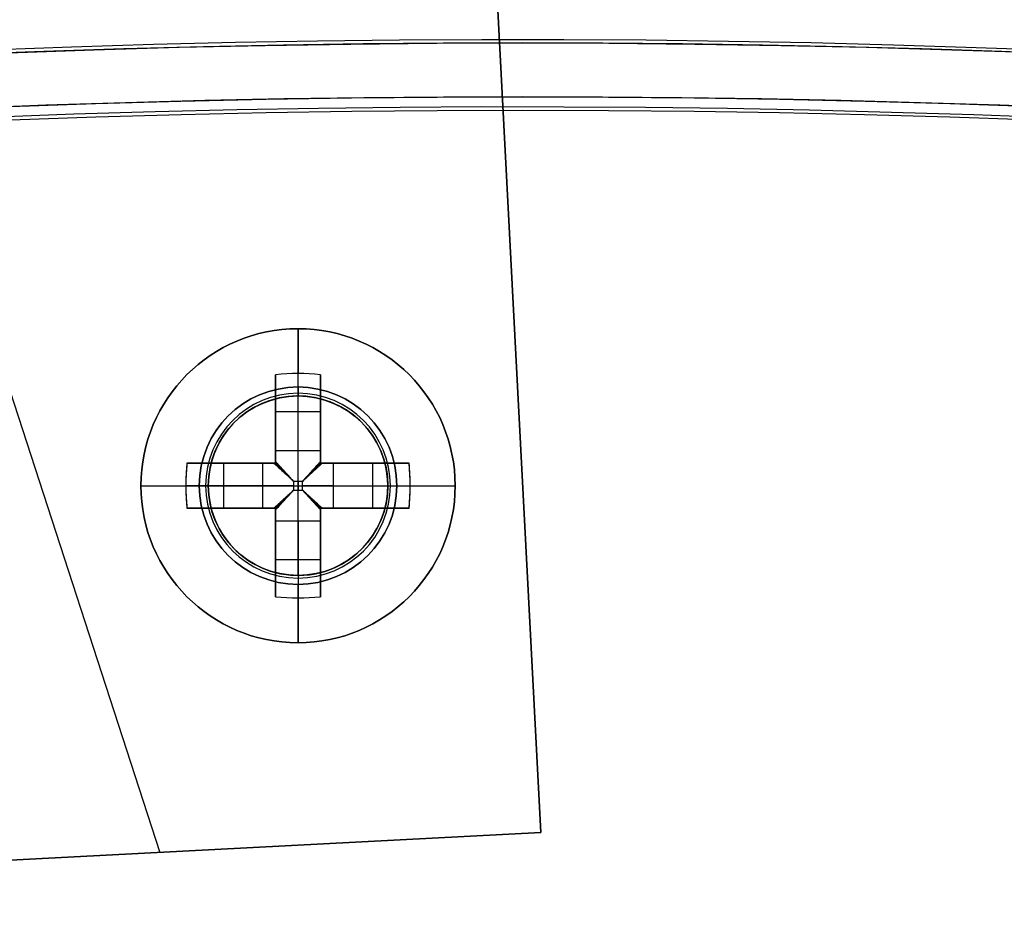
# Model space of a CAD drawing. Header units: millimetres. Extents: x -83 to 676, y -83 to 676.
# Tile 637 of 656: x 285 to 307, y 574 to 594. Entities that reach past the tile are written whole.
import ezdxf

# ---------------------------------------------------------------- set-up
doc = ezdxf.new("R2010")
doc.units = ezdxf.units.MM
doc.header["$MEASUREMENT"] = 0
doc.layers.add('IGES level 0', color=7, linetype='Continuous', true_color=0xff7878)

msp = doc.modelspace()

# ---------------------------------------------------------------- linework, layer by layer
at = {"layer": 'IGES level 0', "color": 254, "true_color": 0xcad1ee}
for p, q in [((294.366, 623.837, 47), (296.904, 575.403, 47)), ((296.904, 575.403, 48), (294.366, 623.837, 48)), ((290.874, 585.033, 47), (290.874, 585.033, 48)), ((290.874, 585.033, 48), (290.874, 585.033, 47)), ((292.01, 585.063, 47), (292.01, 585.063, 45.8)), ((293.394, 583.749, 48), (293.394, 583.749, 47)), ((289.56, 583.648, 45.8), (289.56, 583.648, 47)), ((289.56, 583.648, 47), (289.56, 583.648, 45.8)), ((293.424, 582.613, 47), (293.424, 582.613, 45.8)), ((293.424, 582.613, 45.8), (293.424, 582.613, 47)), ((289.59, 582.513, 48), (289.59, 582.513, 47)), ((290.974, 581.199, 47), (290.974, 581.199, 45.8)), ((292.11, 581.229, 48), (292.11, 581.229, 47)), ((292.11, 581.229, 47), (292.11, 581.229, 48)), ((266.945, 573.833, 48), (296.904, 575.403, 48)), ((296.904, 575.403, 47), (266.945, 573.833, 47)), ((266.945, 573.833, 47.5), (296.904, 575.403, 47.5)), ((296.904, 575.403, 47), (296.904, 575.403, 48)), ((296.904, 575.403, 48), (296.904, 575.403, 47))]:
    msp.add_line(p, q, dxfattribs=at)
at = {"layer": 'IGES level 0', "color": 70, "true_color": 0x66ff00}
for p, q in [((296.904, 575.403, 48), (294.366, 623.837, 48)), ((296.904, 575.403, 47), (294.366, 623.837, 47)), ((272.897, 622.712, 48), (288.413, 574.958, 48)), ((272.897, 622.712, 47), (288.413, 574.958, 47)), ((266.945, 573.833, 48), (296.904, 575.403, 48)), ((266.945, 573.833, 47), (296.904, 575.403, 47))]:
    msp.add_line(p, q, dxfattribs=at)
at = {"layer": 'IGES level 0', "color": 1, "true_color": 0xff0808}
for p, q in [((291.492, 585.331, 48), (291.492, 586.631, 48)), ((291.492, 583.917, 48.463), (291.492, 585.631, 50.155)), ((290.992, 583.917, 48.463), (290.992, 585.605, 50.13)), ((290.992, 585.605, 50.13), (290.992, 583.917, 48.463)), ((291.992, 585.605, 50.13), (291.992, 583.917, 48.463)), ((291.992, 583.917, 48.463), (291.992, 585.605, 50.13)), ((290.992, 583.631, 49.699), (290.992, 585.169, 49.699)), ((291.492, 585.131, 47.8), (291.492, 585.131, 40)), ((291.492, 581.131, 40), (291.492, 585.131, 40)), ((291.492, 585.131, 40), (291.492, 585.131, 47.8)), ((291.992, 585.169, 49.699), (291.992, 583.631, 49.699)), ((290.992, 584.787, 49.322), (291.992, 584.787, 49.322)), ((290.992, 584.618, 49.155), (290.992, 584.618, 50.83)), ((291.992, 584.618, 49.155), (291.992, 584.618, 50.83)), ((290.992, 583.917, 48.463), (291.992, 583.917, 48.463)), ((290.992, 583.917, 48.463), (291.992, 583.917, 48.463)), ((289.017, 583.631, 50.13), (290.706, 583.631, 48.463)), ((290.706, 583.631, 48.463), (289.017, 583.631, 50.13)), ((289.454, 583.631, 49.699), (290.992, 583.631, 49.699)), ((289.836, 582.631, 49.322), (289.836, 583.631, 49.322)), ((290.005, 583.631, 49.155), (290.005, 583.631, 50.83)), ((290.706, 582.631, 48.463), (290.706, 583.631, 48.463)), ((290.706, 582.631, 48.463), (290.706, 583.631, 48.463)), ((290.992, 583.631, 51.128), (290.992, 583.631, 48.27)), ((290.992, 583.631, 48.27), (290.992, 583.631, 51.128)), ((291.992, 583.631, 51.128), (291.992, 583.631, 48.27)), ((291.992, 583.631, 49.699), (293.53, 583.631, 49.699)), ((291.992, 583.631, 48.27), (291.992, 583.631, 51.128)), ((292.278, 583.631, 48.463), (293.967, 583.631, 50.13)), ((292.278, 583.631, 48.463), (292.278, 582.631, 48.463)), ((293.967, 583.631, 50.13), (292.278, 583.631, 48.463)), ((292.278, 583.631, 48.463), (292.278, 582.631, 48.463)), ((292.979, 583.631, 49.155), (292.979, 583.631, 50.83)), ((293.148, 583.631, 49.322), (293.148, 582.631, 49.322)), ((291.59, 583.228, 48.18), (291.394, 583.228, 48.18)), ((291.394, 583.228, 48.18), (291.394, 583.033, 48.18)), ((291.394, 583.228, 48.18), (291.394, 583.033, 48.18)), ((291.59, 583.228, 48.18), (291.394, 583.228, 48.18)), ((291.492, 583.228, 48.18), (291.492, 583.033, 48.18)), ((291.59, 583.033, 48.18), (291.59, 583.228, 48.18)), ((291.59, 583.033, 48.18), (291.59, 583.228, 48.18)), ((287.992, 583.131, 48), (289.292, 583.131, 48)), ((290.706, 583.131, 48.463), (288.992, 583.131, 50.155)), ((289.492, 583.131, 47.8), (289.492, 583.131, 40)), ((289.492, 583.131, 40), (293.492, 583.131, 40)), ((291.394, 583.131, 48.18), (291.59, 583.131, 48.18)), ((291.394, 583.033, 48.18), (291.59, 583.033, 48.18)), ((291.394, 583.033, 48.18), (291.59, 583.033, 48.18)), ((292.278, 583.131, 48.463), (293.992, 583.131, 50.155)), ((293.492, 583.131, 47.8), (293.492, 583.131, 40)), ((293.692, 583.131, 48), (294.992, 583.131, 48)), ((290.706, 582.631, 48.463), (289.017, 582.631, 50.13)), ((289.017, 582.631, 50.13), (290.706, 582.631, 48.463)), ((290.992, 582.631, 49.699), (289.454, 582.631, 49.699)), ((290.005, 582.631, 49.155), (290.005, 582.631, 50.83)), ((290.992, 582.631, 51.128), (290.992, 582.631, 48.27)), ((290.992, 582.631, 48.27), (290.992, 582.631, 51.128)), ((290.992, 581.093, 49.699), (290.992, 582.631, 49.699)), ((291.992, 582.631, 51.128), (291.992, 582.631, 48.27)), ((291.992, 582.631, 49.699), (291.992, 581.093, 49.699)), ((291.992, 582.631, 48.27), (291.992, 582.631, 51.128)), ((293.53, 582.631, 49.699), (291.992, 582.631, 49.699)), ((293.967, 582.631, 50.13), (292.278, 582.631, 48.463)), ((292.278, 582.631, 48.463), (293.967, 582.631, 50.13)), ((292.979, 582.631, 49.155), (292.979, 582.631, 50.83)), ((290.992, 580.656, 50.13), (290.992, 582.344, 48.463)), ((291.992, 582.344, 48.463), (290.992, 582.344, 48.463)), ((290.992, 582.344, 48.463), (290.992, 580.656, 50.13)), ((291.992, 582.344, 48.463), (290.992, 582.344, 48.463)), ((291.492, 582.344, 48.463), (291.492, 580.631, 50.155)), ((291.992, 582.344, 48.463), (291.992, 580.656, 50.13)), ((291.992, 580.656, 50.13), (291.992, 582.344, 48.463)), ((290.992, 581.643, 49.155), (290.992, 581.643, 50.83)), ((291.992, 581.475, 49.322), (290.992, 581.475, 49.322)), ((291.992, 581.643, 49.155), (291.992, 581.643, 50.83)), ((291.492, 581.131, 40), (291.492, 581.131, 47.8)), ((291.492, 581.131, 47.8), (291.492, 581.131, 40)), ((291.492, 579.631, 48), (291.492, 580.931, 48))]:
    msp.add_line(p, q, dxfattribs=at)
at = {"layer": 'IGES level 0', "color": 153, "true_color": 0x5393cf}
for centre in [(296.5, 296.5), (296.5, 296.5, -1.2)]:
    msp.add_circle(centre, 296.5, dxfattribs=at)
at = {"layer": 'IGES level 0'}
for centre, radius in [((296.5, 296.5, 47), 296.5), ((296.5, 296.5), 296.5), ((296.5, 296.5, 47), 295.3), ((296.5, 296.5), 295.3)]:
    msp.add_circle(centre, radius, dxfattribs=at)
at = {"layer": 'IGES level 0', "color": 124, "true_color": 0x1aa180}
for centre, radius in [((296.5, 296.5, 47), 295), ((296.5, 296.5, 45.8), 295), ((291.492, 583.131, 47), 2), ((291.492, 583.131, 45.8), 2)]:
    msp.add_circle(centre, radius, dxfattribs=at)
at = {"layer": 'IGES level 0', "color": 1, "true_color": 0xff0808}
for centre, radius in [((291.492, 583.131, 48), 3.5), ((291.492, 583.131, 48), 2.2), ((291.492, 583.131, 40), 2)]:
    msp.add_circle(centre, radius, dxfattribs=at)
at = {"layer": 'IGES level 0', "color": 70, "true_color": 0x66ff00}
for centre in [(291.492, 583.131, 48), (291.492, 583.131, 47)]:
    msp.add_circle(centre, 2, dxfattribs=at)
at = {"layer": 'IGES level 0'}
for centre, radius in [((296.5, 296.5), 296.5), ((296.5, 296.5, 47), 296.5), ((296.5, 296.5, 23.5), 296.5), ((296.5, 296.5, 47), 295.3), ((296.5, 296.5), 295.3), ((296.5, 296.5, 23.5), 295.3)]:
    msp.add_arc(centre, radius, 45, 225, dxfattribs=at)
at = {"layer": 'IGES level 0', "color": 153, "true_color": 0x5393cf}
for centre in [(296.5, 296.5, -1.2), (296.5, 296.5), (296.5, 296.5, -0.6)]:
    msp.add_arc(centre, 296.5, 345, 165, dxfattribs=at)
at = {"layer": 'IGES level 0', "color": 124, "true_color": 0x1aa180}
for centre in [(296.5, 296.5, 45.8), (296.5, 296.5, 47), (296.5, 296.5, 46.4)]:
    msp.add_arc(centre, 295, 345, 165, dxfattribs=at)
at = {"layer": 'IGES level 0', "color": 1, "true_color": 0xff0808}
for centre, radius, start, end in [((291.492, 583.131, 48), 3.5, 0, 180), ((291.492, 583.131, 48), 2.2, 90, 270), ((291.492, 583.131, 48), 2.2, 270, 90), ((291.492, 583.131, 47.941), 2.059, 90, 270), ((291.492, 583.131, 40), 2, 90, 270), ((291.492, 583.131, 47.8), 2, 90, 270), ((291.492, 583.131, 43.9), 2, 90, 270), ((291.492, 583.131, 47.8), 2, 90, 270), ((291.492, 583.131, 47.941), 2.059, 270, 90), ((291.492, 583.131, 47.8), 2, 270, 90), ((291.492, 583.131, 40), 2, 270, 90), ((291.492, 583.131, 47.8), 2, 270, 90), ((291.492, 583.131, 43.9), 2, 270, 90), ((291.492, 583.131, 48), 3.5, 180, 0)]:
    msp.add_arc(centre, radius, start, end, dxfattribs=at)
at = {"layer": 'IGES level 0', "color": 1, "true_color": 0xff0808, "extrusion": (1, 0, 0)}
for centre, radius, start, end in [((583.131, 47.686, 291.492), 3.514, 5.1275, 44.6488), ((583.131, 47.686, 290.992), 3.478, 44.6488, 81.7352), ((585.331, 47.8, 291.492), 0.2, 90, 180), ((585.331, 47.8, 291.492), 0.2, 90, 180), ((583.228, 49.16, 290.992), 0.98, 296.5596, 314.6488), ((583.228, 49.16, 290.992), 0.98, 296.5596, 314.6488), ((583.228, 49.16, 291.492), 0.98, 270, 314.6488), ((583.033, 49.16, 291.492), 0.98, 225.3512, 270), ((583.131, 47.686, 291.992), 3.478, 98.2648, 135.3512), ((583.033, 49.16, 291.992), 0.98, 225.3512, 243.4404), ((583.033, 49.16, 291.992), 0.98, 225.3512, 243.4404), ((580.931, 47.8, 291.492), 0.2, 360, 90), ((583.131, 47.686, 291.492), 3.514, 135.3512, 174.8725)]:
    msp.add_arc(centre, radius, start, end, dxfattribs=at)
at = {"layer": 'IGES level 0', "color": 1, "true_color": 0xff0808, "extrusion": (-4.8968e-14, -0.70276, 0.711427)}
msp.add_arc((291.492, 448.367, -375.876), 3.514, 81.8199, 98.1801, dxfattribs=at)
at = {"layer": 'IGES level 0', "color": 1, "true_color": 0xff0808, "extrusion": (-2.74971e-14, -0.70276, 0.711427)}
msp.add_arc((291.492, 448.367, -375.876), 3.514, 81.8199, 98.1801, dxfattribs=at)
at = {"layer": 'IGES level 0', "color": 1, "true_color": 0xff0808, "extrusion": (1, -4.80517e-14, -1.52064e-13)}
msp.add_arc((583.131, 47.686, 290.992), 3.478, 44.6488, 81.7352, dxfattribs=at)
at = {"layer": 'IGES level 0', "color": 1, "true_color": 0xff0808, "extrusion": (1, -1.41968e-13, -2.80952e-13)}
msp.add_arc((583.131, 47.686, 291.992), 3.478, 44.6488, 81.7352, dxfattribs=at)
at = {"layer": 'IGES level 0', "color": 1, "true_color": 0xff0808, "extrusion": (1, 1.41968e-13, 2.80952e-13)}
msp.add_arc((583.131, 47.686, 291.992), 3.478, 44.6488, 81.7352, dxfattribs=at)
at = {"layer": 'IGES level 0', "color": 254, "true_color": 0xcad1ee}
for centre, start, end in [((291.492, 583.131, 48), 108, 288), ((291.492, 583.131, 47), 108, 288), ((291.492, 583.131, 47.5), 108, 288), ((291.492, 583.131, 47), 345, 165), ((291.492, 583.131, 45.8), 345, 165), ((291.492, 583.131, 46.4), 345, 165), ((291.492, 583.131, 48), 288, 108), ((291.492, 583.131, 47), 288, 108), ((291.492, 583.131, 47.5), 288, 108), ((291.492, 583.131, 47), 165, 345), ((291.492, 583.131, 45.8), 165, 345), ((291.492, 583.131, 46.4), 165, 345)]:
    msp.add_arc(centre, 2, start, end, dxfattribs=at)
at = {"layer": 'IGES level 0', "color": 1, "true_color": 0xff0808, "extrusion": (1, -2.71587e-12, 3.7929e-12)}
msp.add_arc((583.228, 49.16, 291.992), 0.98, 296.5596, 314.6488, dxfattribs=at)
at = {"layer": 'IGES level 0', "color": 1, "true_color": 0xff0808, "extrusion": (1, 2.71587e-12, -3.7929e-12)}
msp.add_arc((583.228, 49.16, 291.992), 0.98, 296.5596, 314.6488, dxfattribs=at)
at = {"layer": 'IGES level 0', "color": 1, "true_color": 0xff0808, "extrusion": (0.70276, 3.42943e-15, 0.711427)}
msp.add_arc((583.131, -173.864, 238.774), 3.514, 81.8199, 98.1801, dxfattribs=at)
at = {"layer": 'IGES level 0', "color": 1, "true_color": 0xff0808, "extrusion": (0.70276, 1.08435e-13, 0.711427)}
msp.add_arc((583.131, -173.864, 238.774), 3.514, 81.8199, 90, dxfattribs=at)
at = {"layer": 'IGES level 0', "color": 1, "true_color": 0xff0808, "extrusion": (-5.67872e-13, 1, 1.12381e-12)}
msp.add_arc((-291.492, 47.686, 583.631), 3.478, 44.6488, 81.7352, dxfattribs=at)
at = {"layer": 'IGES level 0', "color": 1, "true_color": 0xff0808, "extrusion": (1.87833e-13, 1, -2.57776e-13)}
msp.add_arc((-291.492, 47.686, 583.631), 3.478, 44.6488, 81.7352, dxfattribs=at)
at = {"layer": 'IGES level 0', "color": 1, "true_color": 0xff0808, "extrusion": (0, 1, 0)}
for centre, radius, start, end in [((-291.394, 49.16, 583.631), 0.98, 296.5596, 314.6488), ((-291.394, 49.16, 583.631), 0.98, 296.5596, 314.6488), ((-291.492, 47.686, 583.631), 3.478, 98.2648, 135.3512), ((-291.59, 49.16, 583.631), 0.98, 225.3512, 243.4404), ((-291.492, 47.686, 583.131), 3.514, 5.1275, 44.6488), ((-291.394, 49.16, 583.131), 0.98, 270, 314.6488), ((-291.59, 49.16, 583.131), 0.98, 225.3512, 270), ((-291.492, 47.686, 582.631), 3.478, 44.6488, 81.7352), ((-291.492, 47.686, 582.631), 3.478, 44.6488, 81.7352), ((-291.394, 49.16, 582.631), 0.98, 296.5596, 314.6488), ((-291.492, 47.686, 582.631), 3.478, 98.2648, 135.3512), ((-291.59, 49.16, 582.631), 0.98, 225.3512, 243.4404)]:
    msp.add_arc(centre, radius, start, end, dxfattribs=at)
at = {"layer": 'IGES level 0', "color": 1, "true_color": 0xff0808, "extrusion": (0.689371, -0.689371, -0.222565)}
msp.add_arc((618.452, 1.077, -212.314), 0.08, 257.4403, 282.5475, dxfattribs=at)
at = {"layer": 'IGES level 0', "color": 1, "true_color": 0xff0808, "extrusion": (0.689371, 0.689371, 0.222565)}
msp.add_arc((206.22, -90.672, 614.206), 0.08, 257.4525, 282.5597, dxfattribs=at)
at = {"layer": 'IGES level 0', "color": 1, "true_color": 0xff0808, "extrusion": (2.83936e-13, 1, 5.61904e-13)}
for centre in [(-291.492, 47.686, 583.631), (-291.492, 47.686, 582.631)]:
    msp.add_arc(centre, 3.478, 98.2648, 135.3512, dxfattribs=at)
at = {"layer": 'IGES level 0', "color": 1, "true_color": 0xff0808, "extrusion": (5.43174e-12, 1, -7.5858e-12)}
msp.add_arc((-291.59, 49.16, 583.631), 0.98, 225.3512, 243.4404, dxfattribs=at)
at = {"layer": 'IGES level 0', "color": 1, "true_color": 0xff0808, "extrusion": (-0.70276, -3.42668e-15, 0.711427)}
msp.add_arc((-583.131, 240.887, -170.924), 3.514, 81.8199, 98.1801, dxfattribs=at)
at = {"layer": 'IGES level 0', "color": 1, "true_color": 0xff0808, "extrusion": (-0.70276, -1.92551e-14, 0.711427)}
msp.add_arc((-583.131, 240.887, -170.924), 3.514, 90, 98.1801, dxfattribs=at)
at = {"layer": 'IGES level 0', "color": 1, "true_color": 0xff0808, "extrusion": (0.702705, -0.702705, -0.111406)}
msp.add_arc((618.452, 24.959, -210.649), 0.08, 263.7148, 276.3569, dxfattribs=at)
at = {"layer": 'IGES level 0', "color": 1, "true_color": 0xff0808, "extrusion": (0.702705, 0.702705, 0.111406)}
msp.add_arc((206.22, -20.966, 620.315), 0.08, 263.6431, 276.2852, dxfattribs=at)
at = {"layer": 'IGES level 0', "color": 1, "true_color": 0xff0808, "extrusion": (-4.98371e-13, 1, 2.31211e-13)}
msp.add_arc((-291.492, 47.686, 583.131), 3.514, 5.1275, 44.6488, dxfattribs=at)
at = {"layer": 'IGES level 0', "color": 1, "true_color": 0xff0808, "extrusion": (0.70276, 4.20483e-13, 0.711427)}
msp.add_arc((583.131, -173.864, 238.774), 3.514, 90, 98.1801, dxfattribs=at)
at = {"layer": 'IGES level 0', "color": 1, "true_color": 0xff0808, "extrusion": (2.1883e-10, 1, 2.87549e-11)}
msp.add_arc((-289.292, 47.8, 583.131), 0.2, 90, 180, dxfattribs=at)
at = {"layer": 'IGES level 0', "color": 1, "true_color": 0xff0808, "extrusion": (2.18833e-10, 1, -2.87547e-11)}
msp.add_arc((-293.692, 47.8, 583.131), 0.2, 360, 90, dxfattribs=at)
at = {"layer": 'IGES level 0', "color": 1, "true_color": 0xff0808, "extrusion": (-0.70276, -3.46217e-13, 0.711427)}
msp.add_arc((-583.131, 240.887, -170.924), 3.514, 81.8199, 90, dxfattribs=at)
at = {"layer": 'IGES level 0', "color": 1, "true_color": 0xff0808, "extrusion": (-4.98371e-13, 1, -2.31211e-13)}
msp.add_arc((-291.492, 47.686, 583.131), 3.514, 135.3512, 174.8725, dxfattribs=at)
at = {"layer": 'IGES level 0', "color": 1, "true_color": 0xff0808, "extrusion": (4.98371e-13, 1, 2.31211e-13)}
msp.add_arc((-291.492, 47.686, 583.131), 3.514, 135.3512, 174.8725, dxfattribs=at)
at = {"layer": 'IGES level 0', "color": 1, "true_color": 0xff0808, "extrusion": (0.702705, 0.702705, -0.111406)}
msp.add_arc((206.22, 116.832, 608.889), 0.08, 263.7148, 276.3569, dxfattribs=at)
at = {"layer": 'IGES level 0', "color": 1, "true_color": 0xff0808, "extrusion": (0.702705, -0.702705, 0.111406)}
msp.add_arc((618.452, 70.907, -199.223), 0.08, 263.6431, 276.2852, dxfattribs=at)
at = {"layer": 'IGES level 0', "color": 1, "true_color": 0xff0808, "extrusion": (5.43174e-12, 1, 7.5858e-12)}
msp.add_arc((-291.394, 49.16, 582.631), 0.98, 296.5596, 314.6488, dxfattribs=at)
at = {"layer": 'IGES level 0', "color": 1, "true_color": 0xff0808, "extrusion": (1, -1.41968e-13, 2.80952e-13)}
msp.add_arc((583.131, 47.686, 290.992), 3.478, 98.2648, 135.3512, dxfattribs=at)
msp.add_arc((583.131, 47.686, 290.992), 3.478, 98.2648, 135.3512, dxfattribs=at)
at = {"layer": 'IGES level 0', "color": 1, "true_color": 0xff0808, "extrusion": (1, -2.71587e-12, -3.7929e-12)}
msp.add_arc((583.033, 49.16, 290.992), 0.98, 225.3512, 243.4404, dxfattribs=at)
msp.add_arc((583.033, 49.16, 290.992), 0.98, 225.3512, 243.4404, dxfattribs=at)
at = {"layer": 'IGES level 0', "color": 1, "true_color": 0xff0808, "extrusion": (0.689371, 0.689371, -0.222565)}
msp.add_arc((206.22, 184.62, 591.673), 0.08, 257.4403, 282.5475, dxfattribs=at)
at = {"layer": 'IGES level 0', "color": 1, "true_color": 0xff0808, "extrusion": (0.689371, -0.689371, 0.222565)}
msp.add_arc((618.452, 92.871, -189.781), 0.08, 257.4525, 282.5597, dxfattribs=at)
at = {"layer": 'IGES level 0', "color": 1, "true_color": 0xff0808, "extrusion": (1, -4.80517e-14, 1.52064e-13)}
msp.add_arc((583.131, 47.686, 291.992), 3.478, 98.2648, 135.3512, dxfattribs=at)
at = {"layer": 'IGES level 0', "color": 1, "true_color": 0xff0808, "extrusion": (-5.43174e-12, 1, 7.5858e-12)}
msp.add_arc((-291.59, 49.16, 582.631), 0.98, 225.3512, 243.4404, dxfattribs=at)
at = {"layer": 'IGES level 0', "color": 1, "true_color": 0xff0808, "extrusion": (1, -6.86161e-13, -6.86161e-13)}
msp.add_arc((580.931, 47.8, 291.492), 0.2, 360, 90, dxfattribs=at)
at = {"layer": 'IGES level 0', "color": 1, "true_color": 0xff0808, "extrusion": (2.74971e-14, 0.70276, 0.711427)}
msp.add_arc((-291.492, -381.343, 443.726), 3.514, 81.8199, 98.1801, dxfattribs=at)
at = {"layer": 'IGES level 0', "color": 1, "true_color": 0xff0808, "extrusion": (4.8968e-14, 0.70276, 0.711427)}
msp.add_arc((-291.492, -381.343, 443.726), 3.514, 81.8199, 98.1801, dxfattribs=at)
at = {"layer": 'IGES level 0', "color": 1, "true_color": 0xff0808}
for points in [[(290.992, 583.631, 48.27), (290.992, 583.643, 48.273), (290.992, 583.655, 48.277), (290.992, 583.666, 48.283)], [(291.992, 583.666, 48.283), (291.992, 583.655, 48.277), (291.992, 583.643, 48.273), (291.992, 583.631, 48.27)], [(290.956, 583.631, 48.283), (290.968, 583.631, 48.277), (290.98, 583.631, 48.273), (290.992, 583.631, 48.27)], [(291.992, 583.631, 48.27), (292.004, 583.631, 48.273), (292.016, 583.631, 48.277), (292.028, 583.631, 48.283)], [(290.992, 582.631, 48.27), (290.98, 582.631, 48.273), (290.968, 582.631, 48.277), (290.956, 582.631, 48.283)], [(290.992, 582.595, 48.283), (290.992, 582.607, 48.277), (290.992, 582.618, 48.273), (290.992, 582.631, 48.27)], [(291.992, 582.631, 48.27), (291.992, 582.618, 48.273), (291.992, 582.607, 48.277), (291.992, 582.595, 48.283)], [(292.028, 582.631, 48.283), (292.016, 582.631, 48.277), (292.004, 582.631, 48.273), (291.992, 582.631, 48.27)]]:
    msp.add_open_spline(points, degree=3, dxfattribs=at)
for points, knots in [([(291.394, 583.228, 48.18), (291.376, 583.249, 48.18), (291.358, 583.268, 48.18), (291.324, 583.306, 48.183), (291.307, 583.324, 48.184), (291.274, 583.36, 48.189), (291.258, 583.377, 48.191), (291.227, 583.411, 48.197), (291.212, 583.427, 48.2), (291.189, 583.452, 48.206), (291.182, 583.46, 48.208), (291.159, 583.484, 48.214), (291.144, 583.501, 48.218), (291.114, 583.534, 48.229), (291.099, 583.55, 48.234), (291.069, 583.583, 48.246), (291.054, 583.599, 48.253), (291.025, 583.631, 48.266), (291.01, 583.647, 48.273), (290.995, 583.663, 48.282), (290.994, 583.665, 48.282), (290.992, 583.666, 48.283)], [0, 0, 0, 0, 0.101614, 0.101614, 0.209673, 0.209673, 0.321553, 0.321553, 0.439036, 0.439036, 0.5, 0.5, 0.625, 0.625, 0.744934, 0.744934, 0.864797, 0.864797, 0.986554, 0.986554, 1, 1, 1, 1]), ([(290.992, 583.666, 48.283), (290.992, 583.66, 48.28), (290.992, 583.653, 48.277), (290.992, 583.641, 48.273), (290.992, 583.636, 48.271), (290.992, 583.631, 48.27)], [0, 0, 0, 0, 0.00002297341, 0.00002297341, 0.0000380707, 0.0000380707, 0.0000380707, 0.0000380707]), ([(291.992, 583.666, 48.283), (291.977, 583.651, 48.275), (291.962, 583.634, 48.268), (291.931, 583.6, 48.253), (291.915, 583.583, 48.246), (291.883, 583.547, 48.233), (291.866, 583.53, 48.227), (291.835, 583.496, 48.217), (291.82, 583.48, 48.212), (291.79, 583.446, 48.204), (291.773, 583.428, 48.2), (291.74, 583.392, 48.193), (291.723, 583.374, 48.191), (291.688, 583.335, 48.186), (291.669, 583.315, 48.183), (291.633, 583.275, 48.181), (291.614, 583.255, 48.18), (291.593, 583.232, 48.18), (291.591, 583.23, 48.18), (291.59, 583.228, 48.18)], [0, 0, 0, 0, 0.1290525, 0.1290525, 0.2567545, 0.2567545, 0.3846897, 0.3846897, 0.5, 0.5, 0.6264552, 0.6264552, 0.7497533, 0.7497533, 0.8748767, 0.8748767, 0.9893473, 0.9893473, 1, 1, 1, 1]), ([(291.992, 583.666, 48.283), (291.951, 583.622, 48.261), (291.909, 583.576, 48.242), (291.821, 583.481, 48.212), (291.776, 583.431, 48.2), (291.684, 583.331, 48.184), (291.637, 583.28, 48.18), (291.59, 583.228, 48.18)], [0, 0, 0, 0, 0.320257, 0.320257, 0.655825, 0.655825, 1, 1, 1, 1]), ([(291.992, 583.631, 48.27), (291.992, 583.638, 48.272), (291.992, 583.645, 48.274), (291.992, 583.657, 48.279), (291.992, 583.662, 48.281), (291.992, 583.666, 48.283)], [0, 0, 0, 0, 0.00002195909, 0.00002195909, 0.0000380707, 0.0000380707, 0.0000380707, 0.0000380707]), ([(290.992, 583.631, 48.27), (290.985, 583.631, 48.272), (290.978, 583.631, 48.274), (290.966, 583.631, 48.279), (290.961, 583.631, 48.281), (290.956, 583.631, 48.283)], [0, 0, 0, 0, 0.00002195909, 0.00002195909, 0.0000380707, 0.0000380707, 0.0000380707, 0.0000380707]), ([(290.956, 583.631, 48.283), (291.001, 583.59, 48.261), (291.047, 583.547, 48.242), (291.142, 583.46, 48.212), (291.191, 583.415, 48.2), (291.292, 583.323, 48.184), (291.343, 583.276, 48.18), (291.394, 583.228, 48.18)], [0, 0, 0, 0, 0.320257, 0.320257, 0.655825, 0.655825, 1, 1, 1, 1]), ([(290.956, 583.631, 48.283), (290.972, 583.616, 48.275), (290.989, 583.601, 48.268), (291.023, 583.57, 48.253), (291.04, 583.554, 48.246), (291.075, 583.521, 48.233), (291.093, 583.505, 48.227), (291.127, 583.474, 48.217), (291.143, 583.459, 48.212), (291.177, 583.428, 48.204), (291.194, 583.412, 48.2), (291.231, 583.379, 48.193), (291.249, 583.362, 48.191), (291.288, 583.327, 48.186), (291.308, 583.308, 48.183), (291.348, 583.271, 48.181), (291.368, 583.253, 48.18), (291.391, 583.232, 48.18), (291.393, 583.23, 48.18), (291.394, 583.228, 48.18)], [0, 0, 0, 0, 0.129053, 0.129053, 0.256755, 0.256755, 0.38469, 0.38469, 0.5, 0.5, 0.626455, 0.626455, 0.749753, 0.749753, 0.874877, 0.874877, 0.989347, 0.989347, 1, 1, 1, 1]), ([(290.99, 583.631, 48.271), (291.026, 583.592, 48.253), (291.086, 583.526, 48.228), (291.147, 583.46, 48.211), (291.171, 583.434, 48.206)], [0.0440598, 0.0440598, 0.0440598, 0.0440598, 0.3202573, 0.497, 0.497, 0.497, 0.497]), ([(291.59, 583.228, 48.18), (291.61, 583.247, 48.18), (291.629, 583.265, 48.18), (291.667, 583.299, 48.183), (291.685, 583.316, 48.184), (291.721, 583.349, 48.189), (291.738, 583.365, 48.191), (291.772, 583.396, 48.197), (291.789, 583.411, 48.2), (291.813, 583.433, 48.206), (291.821, 583.441, 48.208), (291.845, 583.463, 48.214), (291.862, 583.479, 48.218), (291.895, 583.509, 48.229), (291.912, 583.524, 48.234), (291.944, 583.554, 48.246), (291.96, 583.569, 48.253), (291.992, 583.598, 48.266), (292.008, 583.612, 48.273), (292.025, 583.628, 48.282), (292.026, 583.629, 48.282), (292.028, 583.631, 48.283)], [0, 0, 0, 0, 0.101614, 0.101614, 0.209673, 0.209673, 0.321553, 0.321553, 0.439036, 0.439036, 0.5, 0.5, 0.625, 0.625, 0.744934, 0.744934, 0.864797, 0.864797, 0.986554, 0.986554, 1, 1, 1, 1]), ([(291.992, 583.633, 48.271), (291.953, 583.597, 48.253), (291.887, 583.537, 48.228), (291.821, 583.476, 48.211), (291.795, 583.452, 48.206)], [0.0440597, 0.0440597, 0.0440597, 0.0440597, 0.3202573, 0.497, 0.497, 0.497, 0.497]), ([(292.028, 583.631, 48.283), (292.021, 583.631, 48.28), (292.014, 583.631, 48.277), (292.002, 583.631, 48.273), (291.997, 583.631, 48.271), (291.992, 583.631, 48.27)], [0, 0, 0, 0, 0.00002297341, 0.00002297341, 0.0000380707, 0.0000380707, 0.0000380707, 0.0000380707]), ([(291.394, 583.033, 48.18), (291.374, 583.015, 48.18), (291.355, 582.997, 48.18), (291.317, 582.962, 48.183), (291.299, 582.945, 48.184), (291.263, 582.913, 48.189), (291.246, 582.897, 48.191), (291.212, 582.866, 48.197), (291.195, 582.85, 48.2), (291.171, 582.828, 48.206), (291.163, 582.821, 48.208), (291.139, 582.798, 48.214), (291.122, 582.783, 48.218), (291.089, 582.752, 48.229), (291.072, 582.737, 48.234), (291.04, 582.707, 48.246), (291.024, 582.693, 48.253), (290.992, 582.663, 48.266), (290.976, 582.649, 48.273), (290.96, 582.634, 48.282), (290.958, 582.632, 48.282), (290.956, 582.631, 48.283)], [0, 0, 0, 0, 0.101614, 0.101614, 0.209673, 0.209673, 0.321553, 0.321553, 0.439036, 0.439036, 0.5, 0.5, 0.625, 0.625, 0.744934, 0.744934, 0.864797, 0.864797, 0.986554, 0.986554, 1, 1, 1, 1]), ([(290.992, 582.595, 48.283), (291.007, 582.611, 48.275), (291.022, 582.627, 48.268), (291.053, 582.661, 48.253), (291.069, 582.679, 48.246), (291.101, 582.714, 48.233), (291.118, 582.732, 48.227), (291.149, 582.766, 48.217), (291.164, 582.782, 48.212), (291.194, 582.815, 48.204), (291.211, 582.833, 48.2), (291.244, 582.869, 48.193), (291.261, 582.888, 48.191), (291.296, 582.926, 48.186), (291.315, 582.946, 48.183), (291.352, 582.986, 48.181), (291.37, 583.006, 48.18), (291.391, 583.029, 48.18), (291.393, 583.031, 48.18), (291.394, 583.033, 48.18)], [0, 0, 0, 0, 0.1290525, 0.1290525, 0.2567545, 0.2567545, 0.3846897, 0.3846897, 0.5, 0.5, 0.6264552, 0.6264552, 0.7497533, 0.7497533, 0.8748767, 0.8748767, 0.9893473, 0.9893473, 1, 1, 1, 1]), ([(290.992, 582.595, 48.283), (291.033, 582.64, 48.261), (291.075, 582.686, 48.242), (291.163, 582.781, 48.212), (291.208, 582.83, 48.2), (291.3, 582.931, 48.184), (291.347, 582.982, 48.18), (291.394, 583.033, 48.18)], [0, 0, 0, 0, 0.320257, 0.320257, 0.655825, 0.655825, 1, 1, 1, 1]), ([(292.028, 582.631, 48.283), (292.012, 582.645, 48.275), (291.995, 582.661, 48.268), (291.961, 582.692, 48.253), (291.944, 582.708, 48.246), (291.909, 582.74, 48.233), (291.891, 582.756, 48.227), (291.857, 582.788, 48.217), (291.841, 582.802, 48.212), (291.807, 582.833, 48.204), (291.79, 582.849, 48.2), (291.753, 582.883, 48.193), (291.735, 582.9, 48.191), (291.697, 582.935, 48.186), (291.676, 582.953, 48.183), (291.636, 582.99, 48.181), (291.616, 583.009, 48.18), (291.594, 583.03, 48.18), (291.592, 583.031, 48.18), (291.59, 583.033, 48.18)], [0, 0, 0, 0, 0.1290525, 0.1290525, 0.2567545, 0.2567545, 0.3846897, 0.3846897, 0.5, 0.5, 0.6264552, 0.6264552, 0.7497533, 0.7497533, 0.8748767, 0.8748767, 0.9893473, 0.9893473, 1, 1, 1, 1]), ([(291.59, 583.033, 48.18), (291.608, 583.013, 48.18), (291.626, 582.994, 48.18), (291.66, 582.956, 48.183), (291.677, 582.937, 48.184), (291.71, 582.902, 48.189), (291.726, 582.884, 48.191), (291.757, 582.851, 48.197), (291.772, 582.834, 48.2), (291.795, 582.81, 48.206), (291.802, 582.802, 48.208), (291.825, 582.777, 48.214), (291.84, 582.761, 48.218), (291.871, 582.727, 48.229), (291.886, 582.711, 48.234), (291.915, 582.678, 48.246), (291.93, 582.662, 48.253), (291.959, 582.631, 48.266), (291.974, 582.615, 48.273), (291.989, 582.598, 48.282), (291.991, 582.597, 48.282), (291.992, 582.595, 48.283)], [0, 0, 0, 0, 0.101614, 0.101614, 0.209673, 0.209673, 0.321553, 0.321553, 0.439036, 0.439036, 0.5, 0.5, 0.625, 0.625, 0.744934, 0.744934, 0.864797, 0.864797, 0.986554, 0.986554, 1, 1, 1, 1]), ([(292.028, 582.631, 48.283), (291.983, 582.672, 48.261), (291.937, 582.714, 48.242), (291.842, 582.801, 48.212), (291.793, 582.847, 48.2), (291.692, 582.939, 48.184), (291.641, 582.986, 48.18), (291.59, 583.033, 48.18)], [0, 0, 0, 0, 0.320257, 0.320257, 0.655825, 0.655825, 1, 1, 1, 1]), ([(290.992, 582.629, 48.271), (291.031, 582.665, 48.253), (291.097, 582.725, 48.228), (291.163, 582.786, 48.211), (291.189, 582.809, 48.206)], [0.0440597, 0.0440597, 0.0440597, 0.0440597, 0.3202573, 0.497, 0.497, 0.497, 0.497]), ([(291.994, 582.631, 48.271), (291.958, 582.67, 48.253), (291.898, 582.735, 48.228), (291.837, 582.802, 48.211), (291.813, 582.828, 48.206)], [0.0440597, 0.0440597, 0.0440597, 0.0440597, 0.3202573, 0.497, 0.497, 0.497, 0.497]), ([(290.956, 582.631, 48.283), (290.963, 582.631, 48.28), (290.97, 582.631, 48.277), (290.982, 582.631, 48.273), (290.987, 582.631, 48.271), (290.992, 582.631, 48.27)], [0, 0, 0, 0, 0.00002297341, 0.00002297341, 0.0000380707, 0.0000380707, 0.0000380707, 0.0000380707]), ([(290.992, 582.631, 48.27), (290.992, 582.624, 48.272), (290.992, 582.617, 48.274), (290.992, 582.605, 48.279), (290.992, 582.6, 48.281), (290.992, 582.595, 48.283)], [0, 0, 0, 0, 0.00002195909, 0.00002195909, 0.0000380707, 0.0000380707, 0.0000380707, 0.0000380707]), ([(291.992, 582.595, 48.283), (291.992, 582.602, 48.28), (291.992, 582.609, 48.277), (291.992, 582.621, 48.273), (291.992, 582.626, 48.271), (291.992, 582.631, 48.27)], [0, 0, 0, 0, 0.00002297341, 0.00002297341, 0.0000380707, 0.0000380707, 0.0000380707, 0.0000380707]), ([(291.992, 582.631, 48.27), (291.999, 582.631, 48.272), (292.006, 582.631, 48.274), (292.018, 582.631, 48.279), (292.023, 582.631, 48.281), (292.028, 582.631, 48.283)], [0, 0, 0, 0, 0.00002195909, 0.00002195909, 0.0000380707, 0.0000380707, 0.0000380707, 0.0000380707])]:
    msp.add_open_spline(points, degree=3, knots=knots, dxfattribs=at)
for points, weights in [([(291.394, 583.228, 48.18), (291.182, 583.46, 48.18), (290.992, 583.666, 48.283)], [1, 0.972991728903, 1]), ([(291.59, 583.228, 48.18), (291.821, 583.441, 48.18), (292.028, 583.631, 48.283)], [1, 0.972991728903, 1]), ([(291.394, 583.033, 48.18), (291.163, 582.821, 48.18), (290.956, 582.631, 48.283)], [1, 0.972991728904, 1]), ([(291.59, 583.033, 48.18), (291.802, 582.802, 48.18), (291.992, 582.595, 48.283)], [1, 0.972991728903, 1])]:
    msp.add_rational_spline(points, weights, degree=2, dxfattribs=at)

doc.saveas('drawing.dxf')
